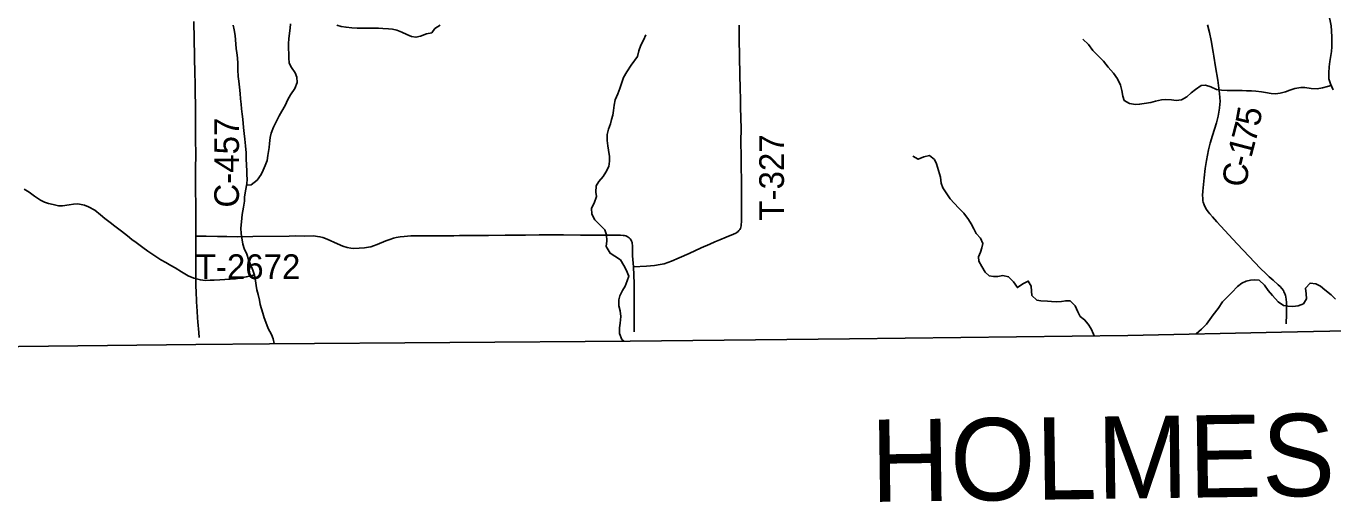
# Model space of a CAD drawing. Extents: x 1874609 to 2204689, y 815661 to 1281160.
# Drawn here: x 2046303 to 2062191, y 969829 to 975610 of the extents above; entities that cross this region are included whole.
import ezdxf

# ---------------------------------------------------------------- set-up
doc = ezdxf.new("R2010")
doc.units = 0
for name, color, linetype in [('GM_X_Adjacent_County', 7, 'Continuous'), ('GM_X_Adjacent_County_Text', 7, 'Continuous'), ('GM_X_County', 7, 'Continuous'), ('GM_X_County_Road', 7, 'Continuous'), ('GM_X_County_Road_Text', 7, 'Continuous'), ('GM_X_Major_River', 7, 'Continuous'), ('GM_X_Minor_River', 7, 'Continuous'), ('GM_X_Township', 7, 'Continuous'), ('GM_X_Township_Road', 7, 'Continuous'), ('GM_X_Township_Road_Text', 7, 'Continuous')]:
    doc.layers.add(name, color=color, linetype=linetype)

msp = doc.modelspace()

# ---------------------------------------------------------------- linework, layer by layer
at = {"layer": 'GM_X_Adjacent_County'}
msp.add_lwpolyline([(2045852, 971713), (2048367, 971741), (2049264, 971751), (2053649, 971781), (2056314, 971810), (2059699, 971852), (2061567, 971891), (2064496, 971953), (2066175, 972007), (2066744, 972025), (2068961, 972095), (2071957, 972211), (2072186, 972205), (2072548, 972195), (2074867, 972135), (2076899, 972093), (2077526, 972072), (2080743, 972068), (2082040, 972070), (2083320, 972078), (2085836, 972133), (2087953, 972142)], dxfattribs=at)
at = {"layer": 'GM_X_County'}
msp.add_lwpolyline([(2071959, 1001676), (2072021, 996047), (2072065, 993379), (2071978, 993380), (2071988, 991894), (2071996, 990692), (2072013, 988008), (2072047, 982707), (2072077, 978079), (2072089, 977430), (2072091, 977317), (2072186, 972205), (2071957, 972211), (2068961, 972095), (2066744, 972025), (2066175, 972007), (2064496, 971953), (2061567, 971891), (2059699, 971852), (2056314, 971810), (2053649, 971781), (2049264, 971751), (2048367, 971741), (2045852, 971713)], dxfattribs=at)
at = {"layer": 'GM_X_County_Road'}
for points in [[(2048366, 973059), (2048366, 973111), (2048366, 973160), (2048366, 973274), (2048366, 973307), (2048365, 973405), (2048364, 973651), (2048364, 973865), (2048365, 974061), (2048364, 974225), (2048364, 974324), (2048363, 974471), (2048363, 974618), (2048359, 974832), (2048357, 974930), (2048355, 975028), (2048351, 975241), (2048343, 975668)], [(2061625, 971994), (2061626, 972110), (2061627, 972192), (2061626, 972257), (2061624, 972289), (2061618, 972321), (2061615, 972337), (2061604, 972367), (2061597, 972382), (2061589, 972396), (2061571, 972422), (2061550, 972446), (2061526, 972468), (2061464, 972521), (2061415, 972565), (2061379, 972599), (2061309, 972668), (2061173, 972811), (2061027, 972966), (2060926, 973074), (2060781, 973230), (2060726, 973291), (2060694, 973328), (2060674, 973354), (2060655, 973381), (2060639, 973410), (2060625, 973440), (2060616, 973471), (2060612, 973487), (2060609, 973520), (2060608, 973553), (2060610, 973603), (2060625, 973766), (2060638, 973880), (2060653, 973977), (2060665, 974042), (2060679, 974106), (2060700, 974186), (2060727, 974280), (2060775, 974437), (2060796, 974516), (2060806, 974564), (2060814, 974612), (2060818, 974661), (2060819, 974693), (2060817, 974742), (2060814, 974791), (2060806, 974856), (2060792, 974953), (2060765, 975114), (2060744, 975244), (2060737, 975292), (2060710, 975437), (2060690, 975533), (2060667, 975628)], [(2048409, 971827), (2048405, 971885), (2048391, 972015), (2048387, 972064), (2048382, 972146), (2048375, 972261), (2048369, 972391), (2048368, 972440), (2048367, 972473), (2048366, 972538), (2048366, 972637), (2048366, 972702), (2048366, 972768), (2048366, 972899), (2048366, 973030), (2048366, 973059)]]:
    msp.add_lwpolyline(points, dxfattribs=at)
at = {"layer": 'GM_X_Major_River'}
msp.add_lwpolyline([(2062203, 976122), (2062158, 976054), (2062136, 975997), (2062122, 975919), (2062120, 975857), (2062127, 975803), (2062147, 975729), (2062159, 975673), (2062169, 975613), (2062176, 975553), (2062180, 975475), (2062180, 975423), (2062177, 975358), (2062173, 975302), (2062153, 975182), (2062146, 975114), (2062142, 975042), (2062142, 974968), (2062162, 974911), (2062193, 974837)], dxfattribs=at)
at = {"layer": 'GM_X_Minor_River'}
for points in [[(2048819, 975623), (2048833, 975567), (2048843, 975498), (2048852, 975392), (2048858, 975338), (2048866, 975286), (2048872, 975224), (2048877, 975156), (2048877, 975078), (2048881, 975000), (2048890, 974940), (2048898, 974870), (2048904, 974791), (2048910, 974727), (2048917, 974661), (2048923, 974607), (2048931, 974539), (2048938, 974481), (2048948, 974377), (2048956, 974305), (2048963, 974235), (2048971, 974156), (2048977, 974070), (2048980, 973998), (2048984, 973922), (2048986, 973852), (2048988, 973802), (2048989, 973752), (2048985, 973694), (2048971, 973607), (2048960, 973533), (2048958, 973481), (2048946, 973409), (2048930, 973321), (2048921, 973233), (2048915, 973156), (2048919, 973088), (2048926, 973038), (2048938, 972962), (2048956, 972906), (2048986, 972838), (2049005, 972776), (2049031, 972714), (2049059, 972646), (2049080, 972584), (2049092, 972516), (2049102, 972458), (2049110, 972404), (2049123, 972348), (2049139, 972278), (2049149, 972228), (2049163, 972176), (2049180, 972120), (2049196, 972067), (2049216, 972011), (2049248, 971935), (2049285, 971861), (2049305, 971809), (2049319, 971753)], [(2048982, 973678), (2049039, 973680), (2049111, 973738), (2049160, 973809), (2049186, 973861), (2049210, 973915), (2049232, 973979), (2049242, 974037), (2049257, 974134), (2049261, 974184), (2049271, 974256), (2049282, 974308), (2049310, 974382), (2049338, 974438), (2049380, 974519), (2049413, 974575), (2049453, 974645), (2049487, 974717), (2049519, 974776), (2049572, 974852), (2049598, 974926), (2049594, 974988), (2049575, 975042), (2049529, 975108), (2049503, 975160), (2049497, 975226), (2049496, 975281), (2049494, 975331), (2049494, 975399), (2049498, 975455), (2049505, 975525), (2049513, 975585), (2049519, 975639)], [(2050079, 975621), (2050135, 975606), (2050193, 975596), (2050264, 975590), (2050328, 975586), (2050382, 975584), (2050452, 975585), (2050586, 975585), (2050640, 975583), (2050708, 975578), (2050758, 975572), (2050810, 975560), (2050870, 975538), (2050932, 975510), (2050990, 975483), (2051042, 975475), (2051098, 975487), (2051170, 975517), (2051234, 975530), (2051274, 975580), (2051338, 975622)], [(2053569, 971782), (2053545, 971803), (2053517, 971873), (2053518, 971944), (2053526, 972002), (2053532, 972080), (2053524, 972150), (2053511, 972212), (2053511, 972282), (2053523, 972332), (2053555, 972396), (2053586, 972451), (2053612, 972513), (2053632, 972573), (2053600, 972649), (2053571, 972701), (2053531, 972769), (2053463, 972813), (2053403, 972851), (2053356, 972931), (2053362, 973001), (2053360, 973075), (2053339, 973135), (2053219, 973255), (2053183, 973327), (2053178, 973397), (2053210, 973459), (2053240, 973539), (2053229, 973591), (2053233, 973670), (2053267, 973722), (2053321, 973784), (2053352, 973836), (2053388, 973905), (2053398, 973971), (2053396, 974025), (2053385, 974101), (2053375, 974157), (2053369, 974221), (2053369, 974295), (2053384, 974357), (2053408, 974424), (2053420, 974474), (2053436, 974530), (2053443, 974586), (2053453, 974648), (2053467, 974714), (2053497, 974787), (2053522, 974851), (2053546, 974925), (2053566, 974985), (2053605, 975056), (2053661, 975134), (2053737, 975242), (2053754, 975311), (2053776, 975379), (2053808, 975439), (2053838, 975503)], [(2062172, 974889), (2062126, 974877), (2062067, 974861), (2062001, 974849), (2061928, 974854), (2061852, 974866), (2061802, 974866), (2061730, 974852), (2061668, 974831), (2061617, 974813), (2061551, 974797), (2061493, 974789), (2061443, 974791), (2061372, 974804), (2061322, 974810), (2061256, 974818), (2061200, 974824), (2061142, 974823), (2061088, 974827), (2060958, 974827), (2060908, 974829), (2060838, 974832), (2060776, 974842), (2060708, 974874), (2060644, 974892), (2060590, 974888), (2060522, 974841), (2060470, 974799), (2060416, 974749), (2060350, 974716), (2060284, 974708), (2060228, 974714), (2060162, 974718), (2060106, 974713), (2060034, 974697), (2059976, 974683), (2059896, 974669), (2059842, 974660), (2059790, 974658), (2059718, 974670), (2059652, 974708), (2059636, 974758), (2059627, 974826), (2059609, 974894), (2059571, 974968), (2059523, 975038), (2059458, 975112), (2059402, 975184), (2059344, 975240), (2059271, 975315), (2059221, 975385), (2059153, 975453)], [(2059290, 971848), (2059282, 971865), (2059253, 971933), (2059217, 971989), (2059173, 972041), (2059119, 972083), (2059092, 972137), (2059058, 972211), (2058998, 972271), (2058944, 972272), (2058890, 972262), (2058826, 972258), (2058772, 972264), (2058722, 972268), (2058642, 972273), (2058592, 972281), (2058533, 972337), (2058527, 972391), (2058523, 972449), (2058487, 972511), (2058421, 972477), (2058355, 972433), (2058309, 972501), (2058248, 972564), (2058178, 972578), (2058116, 972566), (2058066, 972566), (2058014, 972574), (2057962, 972621), (2057924, 972689), (2057885, 972753), (2057881, 972805), (2057907, 972864), (2057925, 972916), (2057934, 972968), (2057906, 973034), (2057856, 973092), (2057824, 973146), (2057795, 973206), (2057763, 973260), (2057705, 973336), (2057644, 973398), (2057586, 973458), (2057540, 973512), (2057488, 973585), (2057449, 973645), (2057429, 973703), (2057419, 973776), (2057396, 973856), (2057370, 973936), (2057348, 973988), (2057286, 974036), (2057216, 974021), (2057150, 973993), (2057084, 974029)], [(2049078, 972589), (2049036, 972576), (2048980, 972562), (2048916, 972551), (2048850, 972541), (2048784, 972535), (2048718, 972531), (2048660, 972528), (2048590, 972524), (2048540, 972522), (2048480, 972520), (2048423, 972525), (2048343, 972547), (2048275, 972577), (2048191, 972625), (2048115, 972671), (2048063, 972700), (2048000, 972736), (2047942, 972772), (2047856, 972826), (2047784, 972876), (2047723, 972920), (2047641, 972981), (2047589, 973019), (2047535, 973061), (2047463, 973119), (2047380, 973181), (2047324, 973223), (2047262, 973274), (2047208, 973318), (2047137, 973372), (2047063, 973414), (2047011, 973436), (2046931, 973450), (2046879, 973447), (2046827, 973439), (2046745, 973427), (2046695, 973427), (2046633, 973442), (2046577, 973454), (2046527, 973470), (2046476, 973496), (2046404, 973542), (2046342, 973592), (2046278, 973627)], [(2062223, 972293), (2062171, 972343), (2062095, 972405), (2062039, 972450), (2061986, 972480), (2061914, 972488), (2061859, 972426), (2061865, 972358), (2061871, 972296), (2061833, 972235), (2061769, 972211), (2061703, 972201), (2061645, 972205), (2061589, 972216), (2061525, 972260), (2061459, 972336), (2061406, 972398), (2061362, 972464), (2061296, 972522), (2061244, 972526), (2061190, 972521), (2061138, 972511), (2061084, 972485), (2061032, 972447), (2060962, 972374), (2060901, 972312), (2060851, 972260), (2060797, 972179), (2060735, 972103), (2060694, 972043), (2060656, 971988), (2060596, 971928), (2060530, 971872)]]:
    msp.add_lwpolyline(points, dxfattribs=at)
at = {"layer": 'GM_X_Township'}
msp.add_lwpolyline([(2072013, 988008), (2072047, 982707), (2072077, 978079), (2072089, 977430), (2072091, 977317), (2072186, 972205), (2071957, 972211), (2068961, 972095), (2066744, 972025), (2066175, 972007), (2064496, 971953), (2061567, 971891), (2059699, 971852), (2056314, 971810), (2053649, 971781), (2049264, 971751), (2048367, 971741), (2045852, 971713)], dxfattribs=at)
at = {"layer": 'GM_X_Township_Road'}
for points in [[(2053686, 972684), (2053845, 972694), (2053943, 972703), (2054011, 972713), (2054059, 972723), (2054106, 972737), (2054152, 972755), (2054243, 972793), (2054363, 972847), (2054512, 972915), (2054617, 972962), (2054677, 972987), (2054737, 973013), (2054813, 973044), (2054903, 973081), (2054932, 973095), (2054946, 973104), (2054959, 973113), (2054970, 973125), (2054980, 973137), (2054988, 973151), (2054993, 973166), (2054997, 973182), (2054999, 973198), (2055001, 973231), (2055001, 973312), (2055000, 973394), (2055000, 973476), (2055000, 973574), (2055000, 973738), (2054999, 973902), (2054997, 974017), (2054994, 974214), (2054995, 974361), (2054989, 974624), (2054988, 974722), (2054985, 974853), (2054981, 975017), (2054974, 975460), (2054971, 975624)], [(2048366, 973059), (2048404, 973058), (2048436, 973057), (2048494, 973056), (2048630, 973054), (2048743, 973053), (2048878, 973051), (2049059, 973053), (2049502, 973058), (2049583, 973060), (2049682, 973059), (2049799, 973062), (2049845, 973055), (2049876, 973050), (2049912, 973041), (2049965, 973021), (2050087, 972964), (2050155, 972935), (2050207, 972918), (2050251, 972911), (2050287, 972908), (2050351, 972911), (2050416, 972917), (2050464, 972924), (2050496, 972930), (2050527, 972939), (2050573, 972956), (2050678, 973002), (2050724, 973019), (2050771, 973033), (2050803, 973040), (2050852, 973048), (2050900, 973054), (2050982, 973060), (2051030, 973062), (2051112, 973062), (2051292, 973063), (2051505, 973063), (2051571, 973064), (2051813, 973066), (2051925, 973067), (2052128, 973068), (2052376, 973070), (2052541, 973072), (2052699, 973073), (2052838, 973072), (2053045, 973071), (2053201, 973071), (2053302, 973070), (2053385, 973070), (2053464, 973069), (2053530, 973069), (2053563, 973066), (2053579, 973064), (2053595, 973060), (2053610, 973054), (2053624, 973046), (2053637, 973036), (2053648, 973024), (2053658, 973010), (2053665, 972996), (2053670, 972980), (2053672, 972964), (2053674, 972948), (2053675, 972881), (2053676, 972818), (2053686, 972684)], [(2053696, 971894), (2053696, 971922), (2053696, 972010), (2053697, 972080), (2053697, 972152), (2053696, 972317), (2053696, 972481), (2053686, 972684)]]:
    msp.add_lwpolyline(points, dxfattribs=at)

# ---------------------------------------------------------------- texts
at = {"layer": 'GM_X_Adjacent_County_Text'}
msp.add_text('HOLMES COUNTY', height=1000, rotation=0.7747, dxfattribs=at).set_placement((2056577, 969827))
at = {"layer": 'GM_X_County_Road_Text'}
for s, rotation, p in [('5', 79.6224, (2061298, 974381)), ('C-457', 90, (2048891, 973405)), ('7', 75.4023, (2061246, 974179)), ('1', 75.3264, (2061199, 974000)), ('C', 82.3391, (2061139, 973645)), ('-', 76.2061, (2061170, 973881))]:
    msp.add_text(s, height=300, rotation=rotation, dxfattribs=at).set_placement(p)
at = {"layer": 'GM_X_Township_Road_Text'}
for s, rotation, p in [('T-327', 90, (2055517, 973247)), ('T-2672', 359.9991, (2048366, 972537))]:
    msp.add_text(s, height=300, rotation=rotation, dxfattribs=at).set_placement(p)

doc.saveas('drawing.dxf')
